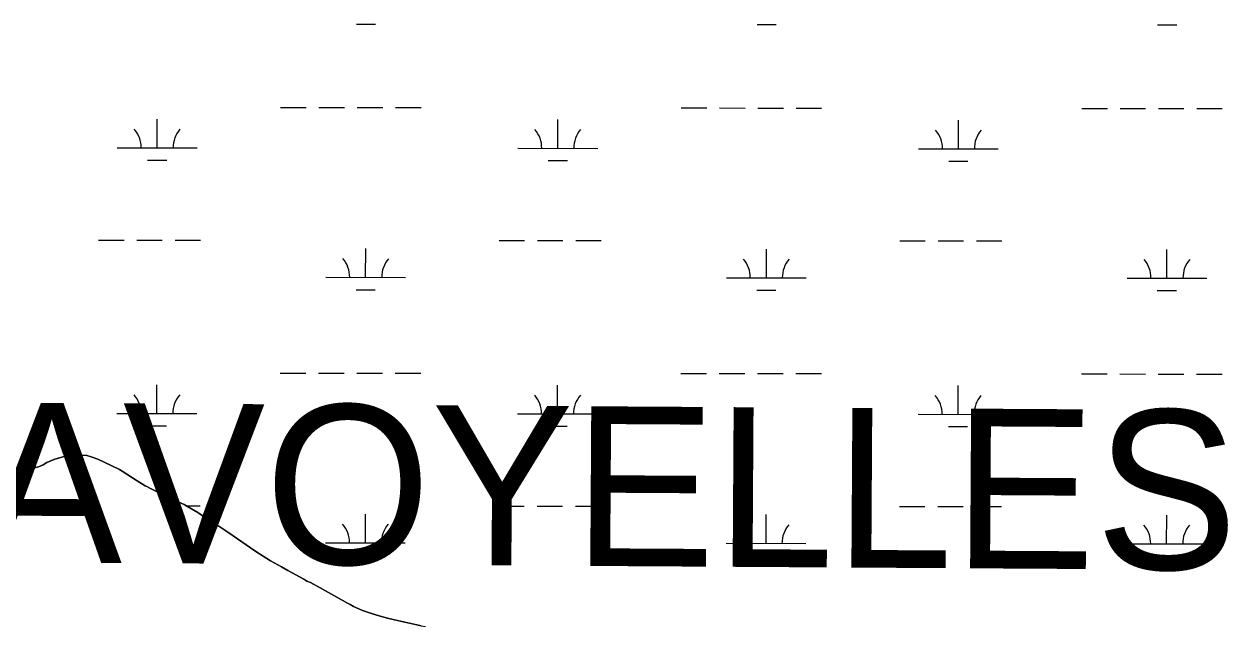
# Model space of a CAD drawing. Extents: x 3148686 to 3186545, y 916144 to 941516.
# Drawn here: x 3153565 to 3155073, y 936308 to 937062 of the extents above; entities that cross this region are included whole.
import ezdxf

# ---------------------------------------------------------------- set-up
doc = ezdxf.new("R2010")
doc.units = 0
for name, color, linetype in [('V-SITE-VEGE', 7, 'Continuous'), ('V-TOPO-GNAM-IDEN', 7, 'Continuous'), ('V-TOPO-SHOR', 7, 'Continuous'), ('V-WETL-SWMP', 7, 'Continuous')]:
    doc.layers.add(name, color=color, linetype=linetype)

msp = doc.modelspace()

# ---------------------------------------------------------------- linework, layer by layer
at = {"layer": 'V-SITE-VEGE'}
for p, q in [((3153593.7, 936512.3), (3153603.4, 936516.7)), ((3153603.4, 936516.7), (3153608.2, 936518.1)), ((3153608.2, 936518.1), (3153613.7, 936519.5)), ((3153613.7, 936519.5), (3153617.3, 936520)), ((3153617.3, 936520), (3153621.3, 936520.8)), ((3153621.3, 936520.8), (3153632.1, 936521.9)), ((3153632.1, 936521.9), (3153637.8, 936521.8)), ((3153637.8, 936521.8), (3153643.7, 936521.2)), ((3153643.7, 936521.2), (3153649.1, 936519.7)), ((3153649.1, 936519.7), (3153657.6, 936516.6)), ((3153657.6, 936516.6), (3153665.2, 936513.1)), ((3153563.3, 936503.4), (3153566.7, 936503.7)), ((3153566.7, 936503.7), (3153575.2, 936505)), ((3153575.2, 936505), (3153582.9, 936507)), ((3153582.9, 936507), (3153588.9, 936509.7)), ((3153588.9, 936509.7), (3153593.7, 936512.3)), ((3153665.2, 936513.1), (3153665.5, 936512.8)), ((3153665.5, 936512.8), (3153684.5, 936503.8)), ((3153684.5, 936503.8), (3153687.9, 936501.8)), ((3153687.9, 936501.8), (3153706.8, 936489.5)), ((3153706.8, 936489.5), (3153716.6, 936483.4)), ((3153716.6, 936483.4), (3153719.8, 936482)), ((3153719.8, 936482), (3153722.6, 936480.3)), ((3153722.6, 936480.3), (3153730.8, 936476.2)), ((3153730.8, 936476.2), (3153742.1, 936471)), ((3153742.1, 936471), (3153754.2, 936465)), ((3153754.2, 936465), (3153759, 936462.9)), ((3153759, 936462.9), (3153765.5, 936459.8)), ((3153765.5, 936459.8), (3153769.8, 936457.2)), ((3153769.8, 936457.2), (3153782.8, 936450)), ((3153782.8, 936450), (3153791, 936444.2)), ((3153791, 936444.2), (3153805.4, 936435.3)), ((3153805.4, 936435.3), (3153820.3, 936425.3)), ((3153820.3, 936425.3), (3153832.4, 936416.7)), ((3153832.4, 936416.7), (3153854.2, 936401.7)), ((3153854.2, 936401.7), (3153859.8, 936398.3)), ((3153859.8, 936398.3), (3153873.7, 936389.4)), ((3153873.7, 936389.4), (3153887.5, 936381.9)), ((3153887.5, 936381.9), (3153895.4, 936377.3)), ((3153895.4, 936377.3), (3153915.5, 936366.3)), ((3153915.5, 936366.3), (3153919.4, 936364)), ((3153919.4, 936364), (3153923.7, 936362)), ((3153923.7, 936362), (3153935.8, 936355.4)), ((3153935.8, 936355.4), (3153970, 936336.4)), ((3153970, 936336.4), (3153973.7, 936334.6)), ((3153973.7, 936334.6), (3153977.6, 936332.3)), ((3153977.6, 936332.3), (3153984.4, 936329.4)), ((3153984.4, 936329.4), (3153988.9, 936327.1)), ((3153988.9, 936327.1), (3154001.7, 936322.8)), ((3154001.7, 936322.8), (3154014.1, 936319)), ((3154014.1, 936319), (3154022, 936316.9)), ((3154022, 936316.9), (3154027.4, 936316)), ((3154027.4, 936316), (3154041.9, 936312.5)), ((3154041.9, 936312.5), (3154056.9, 936309.3)), ((3154056.9, 936309.3), (3154062.3, 936307.8))]:
    msp.add_line(p, q, dxfattribs=at)
at = {"layer": 'V-TOPO-SHOR'}
for points in [[(3153684.5, 936503.8), (3153665.5, 936512.8), (3153665.2, 936513.1), (3153657.6, 936516.6), (3153649.1, 936519.7), (3153643.7, 936521.2), (3153637.8, 936521.8), (3153632.1, 936521.9), (3153621.3, 936520.8), (3153617.3, 936520), (3153613.7, 936519.5), (3153608.2, 936518.1), (3153603.4, 936516.7), (3153593.7, 936512.3), (3153588.9, 936509.7), (3153582.9, 936507), (3153575.2, 936505), (3153566.7, 936503.7), (3153563.3, 936503.4)], [(3154062.3, 936307.8), (3154056.9, 936309.3), (3154041.9, 936312.5), (3154027.4, 936316), (3154022, 936316.9), (3154014.1, 936319), (3154001.7, 936322.8), (3153988.9, 936327.1), (3153984.4, 936329.4), (3153977.6, 936332.3), (3153973.7, 936334.6), (3153970, 936336.4), (3153935.8, 936355.4), (3153923.7, 936362), (3153919.4, 936364), (3153915.5, 936366.3), (3153895.4, 936377.3), (3153887.5, 936381.9), (3153873.7, 936389.4), (3153859.8, 936398.3), (3153854.2, 936401.7), (3153832.4, 936416.7), (3153820.3, 936425.3), (3153805.4, 936435.3), (3153791, 936444.2), (3153782.8, 936450), (3153769.8, 936457.2), (3153765.5, 936459.8), (3153759, 936462.9), (3153754.2, 936465), (3153742.1, 936471), (3153730.8, 936476.2), (3153722.6, 936480.3), (3153719.8, 936482), (3153716.6, 936483.4), (3153706.8, 936489.5), (3153687.9, 936501.8), (3153684.5, 936503.8)]]:
    msp.add_lwpolyline(points, dxfattribs=at)
at = {"layer": 'V-WETL-SWMP'}
for p, q in [((3153981.3, 937061.7), (3154005.3, 937061.7)), ((3154483.2, 937061.2), (3154507.2, 937061.1)), ((3154985.1, 937060.6), (3155009.1, 937060.6)), ((3153886.3, 936957.1), (3153918.3, 936957.1)), ((3153934.3, 936957.1), (3153966.3, 936957.1)), ((3153982.3, 936957), (3154014.3, 936957)), ((3154030.3, 936957), (3154062.3, 936957)), ((3154388.2, 936956.6), (3154420.2, 936956.6)), ((3154436.2, 936956.6), (3154468.2, 936956.5)), ((3154484.2, 936956.5), (3154516.2, 936956.5)), ((3154532.2, 936956.5), (3154564.2, 936956.4)), ((3154890.1, 936956.1), (3154922.1, 936956.1)), ((3154938.1, 936956), (3154970.1, 936956)), ((3154986.1, 936956), (3155018.1, 936956)), ((3155034.1, 936955.9), (3155066.1, 936955.9)), ((3153731.7, 936906.6), (3153731.7, 936942.6)), ((3154233.6, 936906), (3154233.6, 936942)), ((3154735.5, 936905.5), (3154735.5, 936941.5)), ((3153681.7, 936906.6), (3153781.7, 936906.5)), ((3154183.6, 936906.1), (3154283.6, 936906)), ((3154685.5, 936905.6), (3154785.5, 936905.5)), ((3153719.7, 936891.1), (3153743.7, 936891.1)), ((3154221.6, 936890.6), (3154245.6, 936890.6)), ((3154723.5, 936890.1), (3154747.5, 936890.1)), ((3153658.2, 936791.2), (3153690.2, 936791.2)), ((3153706.2, 936791.2), (3153738.2, 936791.1)), ((3153754.2, 936791.1), (3153786.2, 936791.1)), ((3154160.1, 936790.7), (3154192.1, 936790.6)), ((3154208.1, 936790.6), (3154240.1, 936790.6)), ((3154256.1, 936790.6), (3154288.1, 936790.5)), ((3154662, 936790.2), (3154694, 936790.1)), ((3154710, 936790.1), (3154742, 936790.1)), ((3154758, 936790.1), (3154790, 936790)), ((3153992.9, 936744.4), (3153993, 936780.4)), ((3154494.9, 936743.9), (3154494.9, 936779.9)), ((3154996.8, 936743.4), (3154996.8, 936779.4)), ((3153942.9, 936744.5), (3154042.9, 936744.4)), ((3154444.9, 936744), (3154544.9, 936743.8)), ((3154946.8, 936743.4), (3155046.8, 936743.3)), ((3153980.9, 936729), (3154004.9, 936729)), ((3154482.8, 936728.5), (3154506.8, 936728.5)), ((3154984.7, 936728), (3155008.7, 936727.9)), ((3153886, 936624.5), (3153918, 936624.4)), ((3153934, 936624.4), (3153966, 936624.4)), ((3153982, 936624.4), (3154014, 936624.3)), ((3154030, 936624.3), (3154062, 936624.3)), ((3154387.9, 936623.9), (3154419.9, 936623.9)), ((3154435.9, 936623.9), (3154467.9, 936623.9)), ((3154483.9, 936623.8), (3154515.9, 936623.8)), ((3154531.9, 936623.8), (3154563.9, 936623.8)), ((3154889.8, 936623.4), (3154921.8, 936623.4)), ((3154937.8, 936623.4), (3154969.8, 936623.3)), ((3154985.8, 936623.3), (3155017.8, 936623.3)), ((3155033.8, 936623.3), (3155065.8, 936623.2)), ((3153731.3, 936573.9), (3153731.4, 936609.9)), ((3154233.2, 936573.4), (3154233.3, 936609.4)), ((3154735.1, 936572.8), (3154735.2, 936608.8)), ((3153681.3, 936573.9), (3153781.3, 936573.8)), ((3154183.2, 936573.4), (3154283.2, 936573.3)), ((3154685.1, 936572.9), (3154785.1, 936572.8)), ((3153719.3, 936558.5), (3153743.3, 936558.4)), ((3154221.2, 936557.9), (3154245.2, 936557.9)), ((3154723.1, 936557.4), (3154747.1, 936557.4)), ((3153767.8, 936458.4), (3153785.8, 936458.4)), ((3154159.7, 936458), (3154191.7, 936458)), ((3154207.7, 936458), (3154239.7, 936457.9)), ((3154255.7, 936457.9), (3154287.7, 936457.9)), ((3154661.6, 936457.5), (3154693.6, 936457.4)), ((3154709.6, 936457.4), (3154741.6, 936457.4)), ((3154757.6, 936457.4), (3154789.6, 936457.3)), ((3153992.6, 936411.8), (3153992.6, 936447.8)), ((3154494.5, 936411.2), (3154494.5, 936447.2)), ((3154996.4, 936410.7), (3154996.5, 936446.7)), ((3153942.6, 936411.8), (3154042.6, 936411.7)), ((3154444.5, 936411.3), (3154544.5, 936411.2)), ((3153980.6, 936396.3), (3154004.6, 936396.3)), ((3154946.4, 936410.7), (3155046.4, 936410.6)), ((3154482.5, 936395.8), (3154506.5, 936395.8)), ((3154984.4, 936395.3), (3155008.4, 936395.3))]:
    msp.add_line(p, q, dxfattribs=at)
msp.add_lwpolyline([(3153563.3, 936503.4), (3153566.7, 936503.7), (3153575.2, 936505), (3153582.9, 936507), (3153588.9, 936509.7), (3153593.7, 936512.3), (3153603.4, 936516.7), (3153608.2, 936518.1), (3153613.7, 936519.5), (3153617.3, 936520), (3153621.3, 936520.8), (3153632.1, 936521.9), (3153637.8, 936521.8), (3153643.7, 936521.2), (3153649.1, 936519.7), (3153657.6, 936516.6), (3153665.2, 936513.1), (3153665.5, 936512.8), (3153684.5, 936503.8), (3153687.9, 936501.8), (3153706.8, 936489.5), (3153716.6, 936483.4), (3153719.8, 936482), (3153722.6, 936480.3), (3153730.8, 936476.2), (3153742.1, 936471), (3153754.2, 936465), (3153759, 936462.9), (3153765.5, 936459.8), (3153769.8, 936457.2), (3153782.8, 936450), (3153791, 936444.2), (3153805.4, 936435.3), (3153820.3, 936425.3), (3153832.4, 936416.7), (3153854.2, 936401.7), (3153859.8, 936398.3), (3153873.7, 936389.4), (3153887.5, 936381.9), (3153895.4, 936377.3), (3153915.5, 936366.3), (3153919.4, 936364), (3153923.7, 936362), (3153935.8, 936355.4), (3153970, 936336.4), (3153973.7, 936334.6), (3153977.6, 936332.3), (3153984.4, 936329.4), (3153988.9, 936327.1), (3154001.7, 936322.8), (3154014.1, 936319), (3154022, 936316.9), (3154027.4, 936316), (3154041.9, 936312.5), (3154056.9, 936309.3), (3154062.3, 936307.8), (3154067.9, 936306.9)], dxfattribs=at)
for centre, start, end in [((3153676.4, 936907.1), 359.1678, 40.7115), ((3153786.9, 936907), 139.1678, 180.7115), ((3154178.3, 936906.6), 359.1678, 40.7115), ((3154288.8, 936906.5), 139.1678, 180.7115), ((3154680.3, 936906), 359.1678, 40.7115), ((3154790.7, 936905.9), 139.1678, 180.7115), ((3153937.7, 936745), 359.1678, 40.7115), ((3154048.2, 936744.8), 139.1678, 180.7115), ((3154439.6, 936744.4), 359.1678, 40.7115), ((3154550.1, 936744.3), 139.1678, 180.7115), ((3154941.5, 936743.9), 359.1678, 40.7115), ((3155052, 936743.8), 139.1678, 180.7115), ((3153676.1, 936574.4), 359.1678, 40.7115), ((3153786.6, 936574.3), 139.1678, 180.7115), ((3154178, 936573.9), 359.1678, 40.7115), ((3154288.5, 936573.8), 139.1678, 180.7115), ((3154679.9, 936573.4), 359.1678, 40.7115), ((3154790.4, 936573.3), 139.1678, 180.7115), ((3153937.4, 936412.3), 359.1678, 40.7115), ((3154047.8, 936412.2), 139.1678, 180.7115), ((3154439.3, 936411.8), 359.1678, 40.7115), ((3154549.7, 936411.6), 139.1678, 180.7115), ((3154941.2, 936411.2), 359.1678, 40.7115), ((3155051.7, 936411.1), 139.1678, 180.7115)]:
    msp.add_arc(centre, 35.2, start, end, dxfattribs=at)

# ---------------------------------------------------------------- texts
at = {"layer": 'V-TOPO-GNAM-IDEN'}
msp.add_text('AVOYELLES', height=200, rotation=359.6438, dxfattribs=at).set_placement((3153509.2, 936387.7))

doc.saveas('drawing.dxf')
